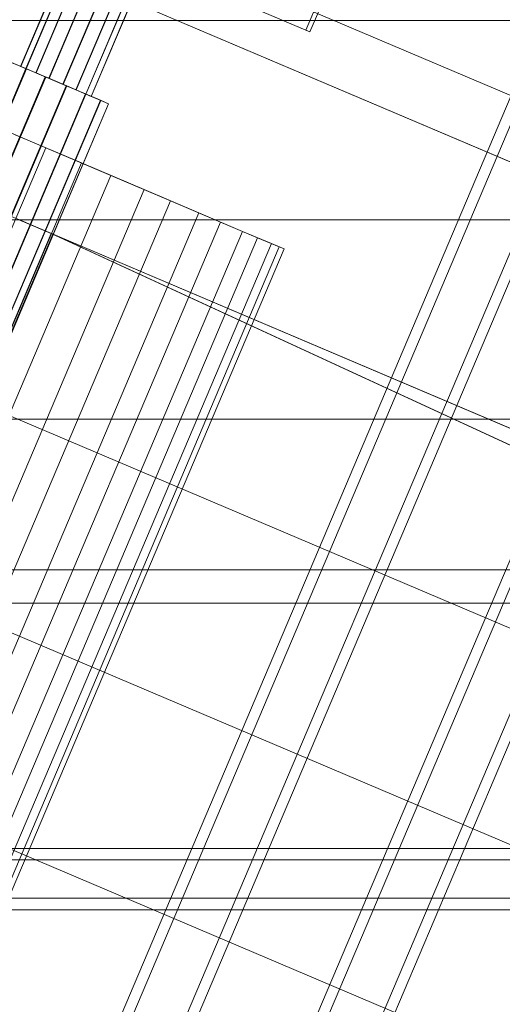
# Model space of a CAD drawing. Header units: millimetres. Extents: x -4738 to 65662, y -68080 to 6847.
# Tile 523 of 656: x 18484 to 18799, y -18512 to -17870. Entities that reach past the tile are written whole.
import ezdxf

# ---------------------------------------------------------------- set-up
doc = ezdxf.new("R2010")
doc.units = ezdxf.units.MM
doc.layers.add('superior_C02', color=7, linetype='Continuous', lineweight=0)
doc.layers.add('superior_C10', color=7, linetype='Continuous', lineweight=0)

msp = doc.modelspace()

# ---------------------------------------------------------------- linework, layer by layer
at = {"layer": 'superior_C02'}
for p, q in [((18245.131, -17870), (19181.088, -17870)), ((19182.867, -17870), (18246.91, -17870)), ((18245.131, -18000), (19181.088, -18000)), ((19182.867, -18000), (18246.91, -18000)), ((18245.131, -18130), (19181.088, -18130)), ((19182.867, -18130), (18246.91, -18130)), ((19160.686, -18228.298), (18224.729, -18228.298)), ((18226.507, -18228.298), (19162.465, -18228.298)), ((24634.01, -18250), (15575.415, -18250)), ((15576.913, -18250), (24635.508, -18250)), ((19339.287, -18410), (18193.828, -18410)), ((18205.75, -18410), (19351.209, -18410)), ((19394.427, -18410), (18248.967, -18410)), ((18263.87, -18410), (19409.329, -18410)), ((19338.593, -18417.5), (18249.764, -18417.5)), ((18263.073, -18417.5), (19351.903, -18417.5)), ((18249.764, -18442.5), (19338.593, -18442.5)), ((18263.073, -18442.5), (19351.903, -18442.5)), ((18193.828, -18450), (19339.287, -18450)), ((18205.75, -18450), (19351.209, -18450)), ((18248.967, -18450), (19394.427, -18450)), ((18263.87, -18450), (19409.329, -18450))]:
    msp.add_line(p, q, dxfattribs=at)
at = {"layer": 'superior_C10'}
for p, q in [((18823.389, -17927.092), (18340.921, -17722.285)), ((18832.616, -17931.009), (18350.148, -17726.202)), ((18859.374, -17942.368), (18376.906, -17737.561)), ((18866.756, -17945.501), (18384.288, -17740.694)), ((18807.759, -17963.912), (18325.291, -17759.105)), ((18334.518, -17763.022), (18816.986, -17967.829)), ((18843.744, -17979.187), (18361.276, -17774.381)), ((18368.658, -17777.514), (18851.126, -17982.321)), ((18670.346, -17876.248), (18444.894, -17780.544)), ((18447.662, -17781.719), (18673.114, -17877.423)), ((18484.329, -17899.947), (18526.53, -17800.533)), ((18526.581, -17800.554), (18484.38, -17899.968)), ((18487.788, -17901.415), (18529.989, -17802.001)), ((18487.931, -17901.475), (18530.132, -17802.062)), ((18494.228, -17904.148), (18536.429, -17804.735)), ((18494.443, -17904.24), (18536.644, -17804.826)), ((18502.67, -17907.732), (18544.871, -17808.318)), ((18502.923, -17907.84), (18545.124, -17808.426)), ((18511.829, -17911.62), (18554.029, -17812.206)), ((18512.082, -17911.727), (18554.283, -17812.314)), ((18520.309, -17915.22), (18562.51, -17815.806)), ((18520.524, -17915.311), (18562.725, -17815.897)), ((18526.821, -17917.984), (18569.022, -17818.57)), ((18526.964, -17918.045), (18569.165, -17818.631)), ((18530.372, -17919.492), (18572.573, -17820.078)), ((18530.422, -17919.513), (18572.623, -17820.099)), ((18689.884, -17830.223), (18670.346, -17876.248)), ((18673.114, -17877.423), (18692.652, -17831.399)), ((18670.346, -17876.248), (18673.114, -17877.423)), ((18487.783, -17901.413), (18478.186, -17897.339)), ((18478.399, -17897.429), (18488.103, -17901.548)), ((18220.12, -18531.953), (18487.783, -17901.413)), ((18220.44, -18532.089), (18488.103, -17901.548)), ((18484.329, -17899.947), (18487.788, -17901.415)), ((18484.38, -17899.968), (18484.329, -17899.947)), ((18487.931, -17901.475), (18484.38, -17899.968)), ((18500.363, -17906.753), (18487.783, -17901.413)), ((18487.788, -17901.415), (18494.228, -17904.148)), ((18494.443, -17904.24), (18487.931, -17901.475)), ((18488.103, -17901.548), (18500.74, -17906.913)), ((18494.228, -17904.148), (18502.67, -17907.732)), ((18502.923, -17907.84), (18494.443, -17904.24)), ((18232.7, -18537.294), (18500.363, -17906.753)), ((18233.077, -18537.454), (18500.74, -17906.913)), ((18514.011, -17912.546), (18500.363, -17906.753)), ((18500.74, -17906.913), (18514.388, -17912.706)), ((18502.67, -17907.732), (18511.829, -17911.62)), ((18512.082, -17911.727), (18502.923, -17907.84)), ((18511.829, -17911.62), (18520.309, -17915.22)), ((18246.348, -18543.087), (18514.011, -17912.546)), ((18246.725, -18543.247), (18514.388, -17912.706)), ((18258.986, -18548.452), (18526.649, -17917.911)), ((18259.306, -18548.587), (18526.969, -17918.047)), ((18520.524, -17915.311), (18512.082, -17911.727)), ((18526.649, -17917.911), (18514.011, -17912.546)), ((18514.388, -17912.706), (18526.969, -17918.047)), ((18520.309, -17915.22), (18526.821, -17917.984)), ((18526.964, -17918.045), (18520.524, -17915.311)), ((18536.353, -17922.03), (18526.649, -17917.911)), ((18526.821, -17917.984), (18530.372, -17919.492)), ((18530.422, -17919.513), (18526.964, -17918.045)), ((18526.969, -17918.047), (18536.566, -17922.121)), ((18268.689, -18552.571), (18536.353, -17922.03)), ((18268.903, -18552.661), (18536.566, -17922.121)), ((18273.982, -18554.817), (18541.645, -17924.277)), ((18274.057, -18554.849), (18541.72, -17924.309)), ((18452.756, -18747.491), (18804.43, -17919.044)), ((18810.889, -17921.786), (18459.215, -18750.233)), ((18530.372, -17919.492), (18530.422, -17919.513)), ((18541.645, -17924.277), (18536.353, -17922.03)), ((18536.566, -17922.121), (18541.72, -17924.309)), ((18541.72, -17924.309), (18541.645, -17924.277)), ((18500.697, -17953.065), (18457.552, -17934.75)), ((18840.503, -17934.357), (18488.828, -18762.804)), ((18495.287, -18765.546), (18846.961, -17937.098)), ((18480.841, -17944.636), (18523.986, -17962.951)), ((18266.247, -18505.364), (18500.697, -17953.065)), ((18543.165, -17971.093), (18500.697, -17953.065)), ((18289.537, -18515.25), (18523.986, -17962.951)), ((18523.986, -17962.951), (18564.867, -17980.305)), ((18560.973, -18793.429), (18912.647, -17964.982)), ((18919.106, -17967.724), (18567.432, -18796.171)), ((18308.716, -18523.391), (18543.165, -17971.093)), ((18582.063, -17987.605), (18543.165, -17971.093)), ((18330.418, -18532.604), (18564.867, -17980.305)), ((27880.277, -21988.995), (18436.834, -17980.274)), ((18437.764, -17980.669), (27881.207, -21989.39)), ((18564.867, -17980.305), (18600.699, -17995.516)), ((18948.72, -17980.295), (18597.046, -18808.742)), ((18347.613, -18539.903), (18582.063, -17987.605)), ((18614.739, -18001.476), (18582.063, -17987.605)), ((18603.504, -18811.484), (18955.179, -17983.036)), ((18366.249, -18547.814), (18600.699, -17995.516)), ((18380.289, -18553.774), (18614.739, -18001.476)), ((18482.742, -17999.762), (18504.197, -18008.87)), ((18505.296, -18009.336), (18483.123, -17999.924)), ((18600.699, -17995.516), (18629.039, -18007.546)), ((18638.966, -18011.76), (18614.739, -18001.476)), ((18394.589, -18559.844), (18629.039, -18007.546)), ((18629.039, -18007.546), (18647.956, -18015.576)), ((18308.823, -18469.118), (18504.197, -18008.87)), ((18505.296, -18009.336), (18309.922, -18469.585)), ((18404.517, -18564.059), (18638.966, -18011.76)), ((18504.197, -18008.87), (18457.308, -18119.329)), ((18458.406, -18119.796), (18505.296, -18009.336)), ((19144.551, -18304.275), (18504.197, -18008.87)), ((18505.296, -18009.336), (18504.197, -18008.87)), ((18505.296, -18009.336), (19145.65, -18304.741)), ((18653.095, -18017.758), (18638.966, -18011.76)), ((18413.506, -18567.875), (18647.956, -18015.576)), ((18418.645, -18570.056), (18653.095, -18017.758)), ((18421.711, -18571.358), (18656.161, -18019.059)), ((18647.956, -18015.576), (18656.161, -18019.059)), ((18656.161, -18019.059), (18653.095, -18017.758)), ((18457.308, -18119.329), (19093.536, -18389.407)), ((19094.635, -18389.873), (18458.406, -18119.796)), ((18406.51, -18238.994), (19042.738, -18509.071)), ((19043.837, -18509.538), (18407.609, -18239.46)), ((18355.713, -18358.659), (18991.941, -18628.736)), ((18993.04, -18629.203), (18356.812, -18359.125))]:
    msp.add_line(p, q, dxfattribs=at)

doc.saveas('drawing.dxf')
